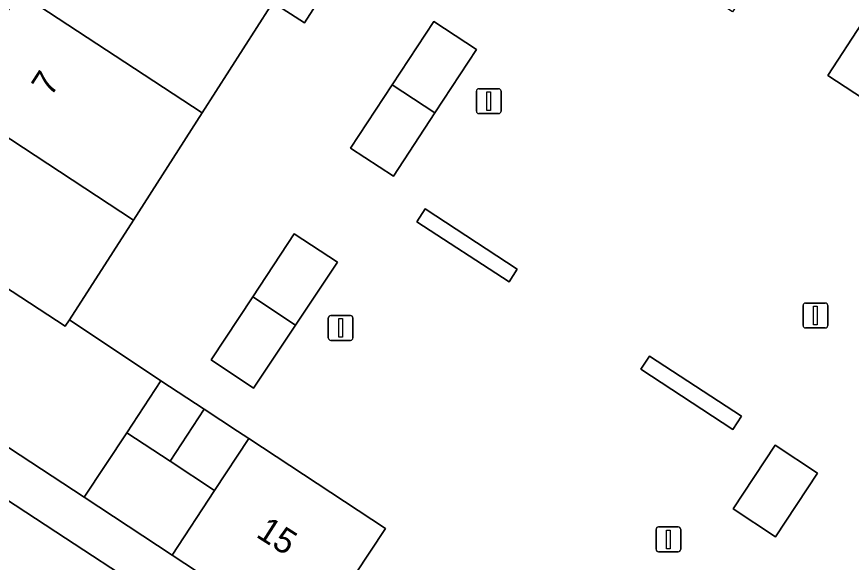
# Model space of a CAD drawing. Extents: x 159279 to 160377, y 384531 to 385888.
# Drawn here: x 160142.5 to 160175.98, y 384863.42 to 384885.33 of the extents above; entities that cross this region are included whole.
import ezdxf

# ---------------------------------------------------------------- set-up
doc = ezdxf.new("R2010")
doc.units = 0
for name, color, linetype in [('IMGEO_Erf', 7, 'Continuous'), ('IMGEO_Groenvoorziening', 7, 'Continuous'), ('IMGEO_Haag', 7, 'Continuous'), ('IMGEO_Lichtmast', 7, 'Continuous'), ('IMGEO_Muur', 7, 'Continuous'), ('IMGEO_Pand', 7, 'Continuous'), ('IMGEO_Pand_nummerreeks', 7, 'Continuous'), ('IMGEO_Rijbaan_lokaal_open', 7, 'Continuous'), ('IMGEO_Voetpad_open', 7, 'Continuous')]:
    doc.layers.add(name, color=color, linetype=linetype)

msp = doc.modelspace()

# ---------------------------------------------------------------- linework, layer by layer
at = {"layer": 'IMGEO_Erf'}
for points in [[(160177.638, 384887.994), (160174.296, 384890.195), (160171.218, 384885.523), (160165.509, 384889.272), (160165.099, 384889.541), (160163.733, 384890.438), (160161.985, 384891.586), (160158.07, 384894.158), (160155.557, 384890.233), (160156.821, 384889.424), (160154.044, 384885.087), (160152.78, 384885.896), (160152.689, 384885.753), (160149.946, 384881.47), (160147.188, 384877.161), (160144.624, 384873.156), (160148.287, 384870.708), (160150.028, 384869.562), (160151.362, 384868.685), (160151.814, 384868.388), (160157.295, 384864.779), (160154.202, 384860.098)], [(160176.819, 384881.805), (160175.039, 384882.961), (160176.423, 384885.082)]]:
    msp.add_lwpolyline(points, dxfattribs=at)
for points in [[(160159.278, 384881.47), (160157.612, 384878.926), (160155.899, 384880.052), (160157.569, 384882.593), (160159.239, 384885.135), (160160.944, 384884.015)], [(160158.551, 384877.085), (160158.893, 384877.616), (160162.575, 384875.187), (160162.258, 384874.675)], [(160153.69, 384872.942), (160152.005, 384870.412), (160150.307, 384871.543), (160151.973, 384874.078), (160153.639, 384876.613), (160155.375, 384875.472)], [(160171.577, 384869.283), (160171.23, 384868.749), (160167.54, 384871.169), (160167.881, 384871.701)], [(160148.656, 384867.473), (160146.915, 384868.618), (160145.213, 384866.029), (160148.735, 384863.71), (160150.44, 384866.299)], [(160171.241, 384865.56), (160172.922, 384868.115), (160174.626, 384866.994), (160172.945, 384864.439)]]:
    msp.add_lwpolyline(points, close=True, dxfattribs=at)
at = {"layer": 'IMGEO_Groenvoorziening'}
for points in [[(160158.551, 384877.085), (160162.258, 384874.675), (160162.575, 384875.187), (160158.893, 384877.616)], [(160171.577, 384869.283), (160167.881, 384871.701), (160167.54, 384871.169), (160171.23, 384868.749)]]:
    msp.add_lwpolyline(points, close=True, dxfattribs=at)
at = {"layer": 'IMGEO_Haag'}
for points in [[(160158.551, 384877.085), (160162.258, 384874.675), (160162.575, 384875.187), (160158.893, 384877.616)], [(160171.577, 384869.283), (160167.881, 384871.701), (160167.54, 384871.169), (160171.23, 384868.749)]]:
    msp.add_lwpolyline(points, close=True, dxfattribs=at)
at = {"layer": 'IMGEO_Lichtmast'}
for p, q in [((160161.041, 384882.437), (160161.831, 384882.437)), ((160161.831, 384882.437), (160161.041, 384882.437)), ((160160.941, 384881.537), (160160.941, 384882.337)), ((160160.941, 384882.337), (160160.941, 384881.537)), ((160161.931, 384882.337), (160161.931, 384881.537)), ((160161.931, 384881.537), (160161.931, 384882.337)), ((160161.831, 384881.437), (160161.041, 384881.437)), ((160161.041, 384881.437), (160161.831, 384881.437)), ((160174.048, 384872.93), (160174.048, 384873.73)), ((160174.048, 384873.73), (160174.048, 384872.93)), ((160174.148, 384873.83), (160174.938, 384873.83)), ((160174.938, 384873.83), (160174.148, 384873.83)), ((160175.038, 384873.73), (160175.038, 384872.93)), ((160175.038, 384872.93), (160175.038, 384873.73)), ((160155.003, 384872.429), (160155.003, 384873.229)), ((160155.003, 384873.229), (160155.003, 384872.429)), ((160155.103, 384873.329), (160155.893, 384873.329)), ((160155.893, 384873.329), (160155.103, 384873.329)), ((160155.993, 384873.229), (160155.993, 384872.429)), ((160155.993, 384872.429), (160155.993, 384873.229)), ((160174.938, 384872.83), (160174.148, 384872.83)), ((160174.148, 384872.83), (160174.938, 384872.83)), ((160155.893, 384872.329), (160155.103, 384872.329)), ((160155.103, 384872.329), (160155.893, 384872.329)), ((160168.149, 384863.938), (160168.149, 384864.738)), ((160168.149, 384864.738), (160168.149, 384863.938)), ((160168.249, 384864.838), (160169.039, 384864.838)), ((160169.039, 384864.838), (160168.249, 384864.838)), ((160169.139, 384864.738), (160169.139, 384863.938)), ((160169.139, 384863.938), (160169.139, 384864.738)), ((160169.039, 384863.838), (160168.249, 384863.838)), ((160168.249, 384863.838), (160169.039, 384863.838))]:
    msp.add_line(p, q, dxfattribs=at)
for points in [[(160161.361, 384882.312), (160161.511, 384882.312), (160161.511, 384881.562), (160161.361, 384881.562), (160161.361, 384882.312)], [(160174.468, 384873.705), (160174.618, 384873.705), (160174.618, 384872.955), (160174.468, 384872.955), (160174.468, 384873.705)], [(160155.423, 384873.204), (160155.573, 384873.204), (160155.573, 384872.454), (160155.423, 384872.454), (160155.423, 384873.204)], [(160168.569, 384864.713), (160168.719, 384864.713), (160168.719, 384863.963), (160168.569, 384863.963), (160168.569, 384864.713)]]:
    msp.add_lwpolyline(points, dxfattribs=at)
for centre, start, end in [((160161.041, 384882.337), 90, 180), ((160161.041, 384882.337), 90, 180), ((160161.831, 384882.337), 0, 90), ((160161.831, 384882.337), 360, 90), ((160161.041, 384881.537), 180, 270), ((160161.041, 384881.537), 180, 270), ((160161.831, 384881.537), 270, 0), ((160161.831, 384881.537), 270, 0), ((160174.148, 384873.73), 90, 180), ((160174.148, 384873.73), 90, 180), ((160174.938, 384873.73), 0, 90), ((160174.938, 384873.73), 360, 90), ((160155.103, 384873.229), 90, 180), ((160155.103, 384873.229), 90, 180), ((160155.893, 384873.229), 0, 90), ((160155.893, 384873.229), 360, 90), ((160174.148, 384872.93), 180, 270), ((160174.148, 384872.93), 180, 270), ((160174.938, 384872.93), 270, 0), ((160174.938, 384872.93), 270, 0), ((160155.103, 384872.429), 180, 270), ((160155.103, 384872.429), 180, 270), ((160155.893, 384872.429), 270, 0), ((160155.893, 384872.429), 270, 0), ((160168.249, 384864.738), 90, 180), ((160168.249, 384864.738), 90, 180), ((160169.039, 384864.738), 0, 90), ((160169.039, 384864.738), 360, 90), ((160168.249, 384863.938), 180, 270), ((160168.249, 384863.938), 180, 270), ((160169.039, 384863.938), 270, 0), ((160169.039, 384863.938), 270, 0)]:
    msp.add_arc(centre, 0.1, start, end, dxfattribs=at)
at = {"layer": 'IMGEO_Muur'}
msp.add_lwpolyline([(160148.735, 384863.71), (160145.213, 384866.029)], dxfattribs=at)
at = {"layer": 'IMGEO_Pand'}
for points in [[(160155.557, 384890.233), (160155.457, 384890.079), (160148.224, 384894.807), (160145.411, 384890.534), (160152.689, 384885.753), (160152.78, 384885.896), (160154.044, 384885.087), (160156.821, 384889.424)], [(160152.689, 384885.753), (160145.411, 384890.534), (160142.614, 384886.285), (160149.946, 384881.47)], [(160147.188, 384877.161), (160149.946, 384881.47), (160142.614, 384886.285), (160139.801, 384882.012)], [(160160.944, 384884.015), (160159.239, 384885.135), (160157.569, 384882.593), (160159.278, 384881.47)], [(160178.266, 384883.877), (160176.423, 384885.082), (160175.039, 384882.961), (160176.819, 384881.805)], [(160159.278, 384881.47), (160157.569, 384882.593), (160155.899, 384880.052), (160157.612, 384878.926)], [(160139.801, 384882.012), (160137.017, 384877.756), (160144.453, 384872.896), (160144.624, 384873.156), (160147.188, 384877.161)], [(160148.287, 384870.708), (160144.624, 384873.156), (160144.453, 384872.896), (160137.017, 384877.756), (160134.115, 384873.317), (160145.213, 384866.029), (160146.915, 384868.618)], [(160155.375, 384875.472), (160153.639, 384876.613), (160151.973, 384874.078), (160153.69, 384872.942)], [(160153.69, 384872.942), (160151.973, 384874.078), (160150.307, 384871.543), (160152.005, 384870.412)], [(160150.028, 384869.562), (160148.287, 384870.708), (160146.915, 384868.618), (160148.656, 384867.473)], [(160151.814, 384868.388), (160151.362, 384868.685), (160150.028, 384869.562), (160148.656, 384867.473), (160150.44, 384866.299)], [(160150.44, 384866.299), (160148.735, 384863.71), (160154.202, 384860.098), (160157.295, 384864.779), (160151.814, 384868.388)], [(160174.626, 384866.994), (160172.922, 384868.115), (160171.241, 384865.56), (160172.945, 384864.439)]]:
    msp.add_lwpolyline(points, close=True, dxfattribs=at)
at = {"layer": 'IMGEO_Rijbaan_lokaal_open'}
msp.add_lwpolyline([(160144.46, 384864.387), (160131.638, 384872.788), (160152.283, 384904.295), (160145.682, 384908.652), (160145.415, 384908.828), (160123.226, 384867.33), (160122.202, 384865.37), (160122.406, 384865.263), (160160.06, 384845.593), (160164.806, 384843.113), (160173.478, 384845.373)], close=True, dxfattribs=at)
at = {"layer": 'IMGEO_Voetpad_open'}
msp.add_lwpolyline([(160161.907, 384855.037), (160156.334, 384858.705), (160154.202, 384860.098), (160148.735, 384863.71), (160145.213, 384866.029), (160134.115, 384873.317), (160137.017, 384877.756), (160139.801, 384882.012), (160142.614, 384886.285), (160145.411, 384890.534), (160148.224, 384894.807), (160151.02, 384899.055), (160153.797, 384903.272), (160153.63, 384903.381), (160152.547, 384904.115), (160152.283, 384904.295), (160131.638, 384872.788), (160144.46, 384864.387), (160173.478, 384845.373), (160172.999, 384847.761)], close=True, dxfattribs=at)

# ---------------------------------------------------------------- texts
at = {"layer": 'IMGEO_Pand_nummerreeks'}
for s, rotation, p in [('7', 57.1789, (160143.876, 384882.082)), ('15', 327.4916, (160152.062, 384864.463))]:
    msp.add_text(s, height=1, rotation=rotation, dxfattribs=at).set_placement(p)

doc.saveas('drawing.dxf')
